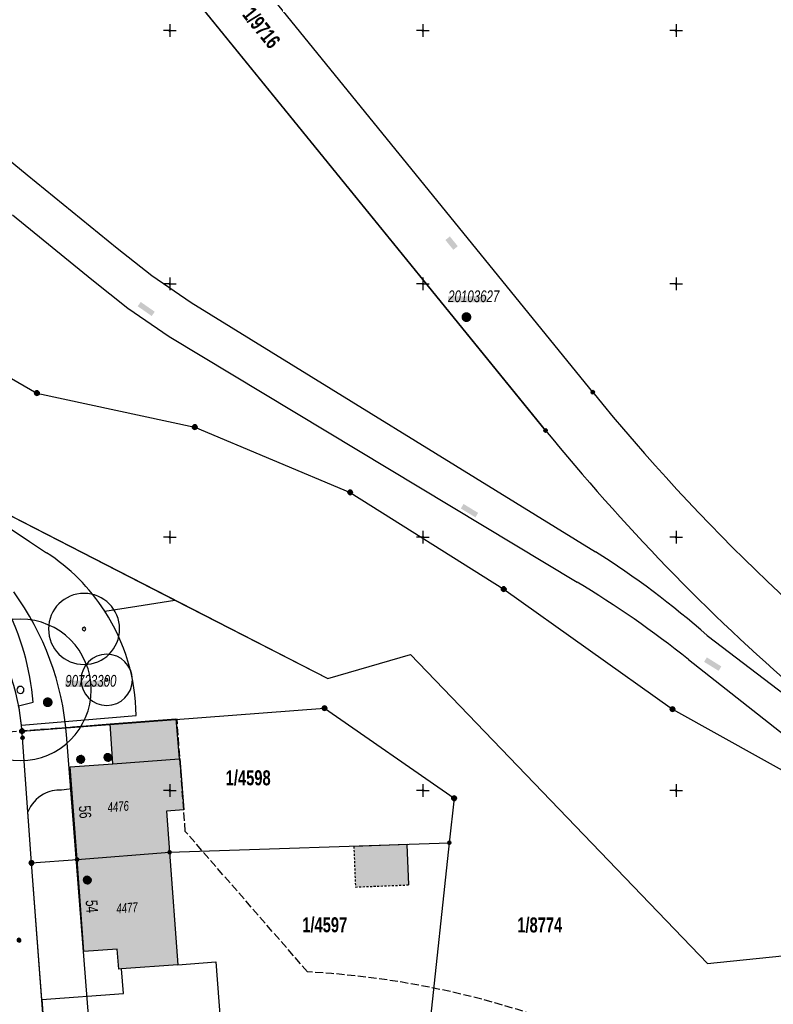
# Model space of a CAD drawing. Header units: metres. Extents: x 2695560 to 2696939, y 1260491 to 1262050.
# Tile 849 of 1005: x 2696061 to 2696136, y 1261704 to 1261801. Entities that reach past the tile are written whole.
import ezdxf

# ---------------------------------------------------------------- set-up
doc = ezdxf.new("R2010")
doc.units = ezdxf.units.M
for name, pattern in [('ALL_S25', [1.06, 0.8, -0.26]), ('AUSGEZOGEN', [0]), ('VERDECKT2_S2', [0.36, 0.2, -0.16])]:
    doc.linetypes.add(name, pattern=pattern)
for name, color, linetype in [('XR$1$AV_Flächen (EO)', 7, 'AUSGEZOGEN'), ('XR$1$AV_Gebäudeflächen (BB)', 7, 'AUSGEZOGEN'), ('XR$1$AV_Gebäudeflächen (EO)', 7, 'AUSGEZOGEN'), ('XR$1$AV_Grenzpunkte', 7, 'AUSGEZOGEN'), ('XR$1$AV_Grundstück-Nr.', 7, 'AUSGEZOGEN'), ('XR$1$AV_Haus-Nr.', 7, 'AUSGEZOGEN'), ('XR$1$AV_Koordinatennetzpunkte', 7, 'AUSGEZOGEN'), ('XR$1$AV_Lagefixpunkt-Nr.', 7, 'AUSGEZOGEN'), ('XR$1$AV_Lagefixpunkte', 7, 'AUSGEZOGEN'), ('XR$1$AV_Linien (BB)', 7, 'AUSGEZOGEN'), ('XR$1$AV_Linien (EO)', 7, 'AUSGEZOGEN'), ('XR$1$AV_Versicherung-Nr.', 7, 'AUSGEZOGEN'), ('XR$1$AV_Waldflächen', 7, 'AUSGEZOGEN'), ('XR$1$AW_LK_Schachtdeckel', 24, 'AUSGEZOGEN'), ('XR$1$GR_Baum', 94, 'AUSGEZOGEN'), ('XR$1$Liegenschaftsgrenzen', 7, 'AUSGEZOGEN'), ('XR$1$PFAV', 255, 'AUSGEZOGEN'), ('XR$1$PFAW', 255, 'AUSGEZOGEN'), ('XR$1$PFWA', 255, 'AUSGEZOGEN'), ('XR$1$RP_Abstandslinie', 7, 'AUSGEZOGEN'), ('XR$1$WA_LK_Absperrarmatur', 171, 'AUSGEZOGEN')]:
    doc.layers.add(name, color=color, linetype=linetype)
doc.styles.add('ARIAL', font='arial.ttf')
pattern_1 = [(0, (2725855, 1291000), (15000, 15000), [15000, -15000]), (90, (2725855, 1291000), (-15000, 15000), [15000, -15000])]

# ---------------------------------------------------------------- blocks, each defined once
blk = doc.blocks.new('COMPLEXOBJECT_48')
at = {"layer": 'XR$1$AV_Linien (BB)', "color": 7, "linetype": 'AUSGEZOGEN', "transparency": 33554687}
blk.add_line((6060.074, 11733.355), (6061.505, 11733.696), dxfattribs=at)
blk.add_lwpolyline([(6051.289, 11752.082), (6053.287, 11754.843), (6061.16, 11749.578), (6062.822, 11748.466)], dxfattribs=at)
for centre, radius, start, end in [((6036.135, 11731.63), 25.454, 27.2645, 53.46192), ((6052.296, 11732.184), 19.388, 32.82195, 57.11847), ((6036.138, 11731.631), 25.45, 4.65289, 27.2663)]:
    blk.add_arc(centre, radius, start, end, dxfattribs=at)
blk = doc.blocks.new('COMPLEXOBJECT_49')
at = {"layer": 'XR$1$AV_Linien (BB)', "color": 7, "linetype": 'AUSGEZOGEN', "transparency": 33554687}
blk.add_line((6060.357, 11731.436), (6071.683, 11732.393), dxfattribs=at)
blk.add_arc((6052.286, 11732.181), 19.398, 0.62579, 32.81352, dxfattribs=at)
blk = doc.blocks.new('COMPLEXOBJECT_405')
at = {"layer": 'XR$1$AV_Linien (BB)', "color": 7, "linetype": 'AUSGEZOGEN', "transparency": 33554687}
blk.add_lwpolyline([(6065.328, 11725.163), (6065.074, 11725.129), (6064.318, 11725.027)], dxfattribs=at)
for centre, radius, start, end in [((6064.15, 11721.627), 3.404, 87.17857, 118.48803), ((6064.256, 11721.541), 3.53, 119.32347, 157.81834)]:
    blk.add_arc(centre, radius, start, end, dxfattribs=at)
blk = doc.blocks.new('COMPLEXOBJECT_408')
at = {"layer": 'XR$1$AV_Linien (BB)', "color": 7, "linetype": 'AUSGEZOGEN', "transparency": 33554687}
blk.add_line((6060.987, 11722.874), (6060.46, 11730.2), dxfattribs=at)
blk.add_arc((6033.055, 11728.456), 27.461, 3.64179, 5.02284, dxfattribs=at)
blk = doc.blocks.new('COMPLEXOBJECT_451')
at = {"layer": 'XR$1$AV_Linien (BB)', "color": 7, "linetype": 'AUSGEZOGEN', "transparency": 33554687}
blk.add_line((6128.083, 11740.276), (6136.501, 11733.863), dxfattribs=at)
blk.add_lwpolyline([(6055.077, 11790.535), (6060.933, 11785.767), (6069.81, 11778.538), (6073.227, 11775.821), (6077.101, 11773.161), (6117.057, 11748.556)], dxfattribs=at)
blk.add_arc((6070.87, 11675.57), 86.373, 48.51689, 57.6735, dxfattribs=at)
blk = doc.blocks.new('COMPLEXOBJECT_452')
at = {"layer": 'XR$1$AV_Linien (BB)', "color": 7, "linetype": 'AUSGEZOGEN', "transparency": 33554687}
for points in [[(6059.465, 11781.803), (6067.303, 11775.421), (6070.847, 11772.603), (6074.93, 11769.8), (6115.238, 11745.566)], [(6126.229, 11737.917), (6146.38, 11722.08), (6155.316, 11717.501)]]:
    blk.add_lwpolyline(points, dxfattribs=at)
blk.add_arc((6063.499, 11659.5), 100.42, 51.34176, 58.98758, dxfattribs=at)
blk = doc.blocks.new('COMPLEXOBJECT_554')
at = {"layer": 'XR$1$AV_Linien (BB)', "color": 7, "linetype": 'AUSGEZOGEN', "transparency": 33554687}
blk.add_lwpolyline([(6116.77, 11764.31), (6039.81, 11858.98), (6034.464, 11865.555)], dxfattribs=at)
blk.add_arc((6272.016, 11890.462), 200.04, 219.09718, 233.64484, dxfattribs=at)
blk = doc.blocks.new('COMPLEXOBJECT_587')
at = {"layer": 'XR$1$AV_Linien (BB)', "color": 7, "linetype": 'AUSGEZOGEN', "transparency": 33554687}
blk.add_line((6052.443, 11833.9), (6112.12, 11760.53), dxfattribs=at)
blk.add_arc((6272.009, 11890.445), 206.015, 219.09485, 229.12851, dxfattribs=at)
blk = doc.blocks.new('COMPLEXOBJECT_1271')
at = {"layer": 'XR$1$Liegenschaftsgrenzen', "color": 7, "linetype": 'AUSGEZOGEN', "transparency": 33554687}
for centre, radius, start, end in [((6036.96, 11729.348), 23.248, 99.30697, 120.30097), ((6037.024, 11729.373), 23.234, 66.25458, 99.47398), ((6036.992, 11729.373), 23.246, 33.57699, 66.18231), ((6037.238, 11729.013), 23.245, 4.55847, 34.65338)]:
    blk.add_arc(centre, radius, start, end, dxfattribs=at)
blk = doc.blocks.new('COMPLEXOBJECT_1310')
at = {"layer": 'XR$1$Liegenschaftsgrenzen', "color": 7, "linetype": 'AUSGEZOGEN', "transparency": 33554687}
blk.add_line((6061.35, 11717.84), (6060.46, 11730.2), dxfattribs=at)
blk.add_arc((6033.055, 11728.456), 27.461, 3.64179, 5.02284, dxfattribs=at)
blk = doc.blocks.new('COMPLEXOBJECT_1383')
at = {"layer": 'XR$1$Liegenschaftsgrenzen', "color": 7, "linetype": 'AUSGEZOGEN', "transparency": 33554687}
blk.add_line((6035.16, 11855.19), (6112.12, 11760.53), dxfattribs=at)
blk.add_arc((6272.009, 11890.445), 206.015, 219.09485, 229.12851, dxfattribs=at)
blk = doc.blocks.new('COMPLEXOBJECT_1401')
at = {"layer": 'XR$1$Liegenschaftsgrenzen', "color": 7, "linetype": 'AUSGEZOGEN', "transparency": 33554687}
blk.add_lwpolyline([(6116.77, 11764.31), (6039.81, 11858.98), (6034.464, 11865.555)], dxfattribs=at)
blk.add_arc((6272.016, 11890.462), 200.04, 219.09718, 233.64484, dxfattribs=at)
blk = doc.blocks.new('BWAV1')
at = {"layer": 'XR$1$PFAV', "transparency": 33554687}
blk.add_hatch(color=7, dxfattribs=at).paths.add_polyline_path([(0.67, 0), (0.66, 0.13), (0.62, 0.26), (0.55, 0.38), (0.46, 0.49), (0.35, 0.57), (0.23, 0.63), (0.1, 0.66), (-0.03, 0.67), (-0.17, 0.65), (-0.3, 0.6), (-0.41, 0.53), (-0.51, 0.44), (-0.59, 0.33), (-0.64, 0.2), (-0.67, 0.07), (-0.67, -0.07), (-0.64, -0.2), (-0.59, -0.33), (-0.51, -0.44), (-0.41, -0.53), (-0.3, -0.6), (-0.17, -0.65), (-0.03, -0.67), (0.1, -0.66), (0.23, -0.63), (0.35, -0.57), (0.46, -0.49), (0.55, -0.38), (0.62, -0.26), (0.66, -0.13)])
at = {"color": 7, "transparency": 33554687}
for radius, start, end in [(0.5, 91.1948, 268.8052), (0.326, 91.1948, 268.8052), (0.5, 268.8052, 91.1948), (0.326, 268.8052, 91.1948)]:
    blk.add_arc((0, 0), radius, start, end, dxfattribs=at)
at = {"layer": 'XR$1$PFAV', "transparency": 33554687}
blk.add_circle((0, 0), 0.5, dxfattribs=at)
blk = doc.blocks.new('BAV15')
at = {"layer": 'XR$1$PFAV', "transparency": 33554687}
blk.add_hatch(color=7, dxfattribs=at).paths.add_polyline_path([(0.5, 0), (0.49, 0.1), (0.46, 0.2), (0.41, 0.29), (0.34, 0.36), (0.26, 0.42), (0.17, 0.47), (0.08, 0.49), (-0.03, 0.5), (-0.13, 0.48), (-0.22, 0.45), (-0.31, 0.4), (-0.38, 0.33), (-0.44, 0.24), (-0.48, 0.15), (-0.5, 0.05), (-0.5, -0.05), (-0.48, -0.15), (-0.44, -0.24), (-0.38, -0.33), (-0.31, -0.4), (-0.22, -0.45), (-0.13, -0.48), (-0.03, -0.5), (0.08, -0.49), (0.17, -0.47), (0.26, -0.42), (0.34, -0.36), (0.41, -0.29), (0.46, -0.2), (0.49, -0.1)])
at = {"color": 7, "transparency": 33554687}
for start, end in [(90, 270), (270, 90)]:
    blk.add_arc((0, 0), 0.5, start, end, dxfattribs=at)
at = {"layer": 'XR$1$PFAV', "transparency": 33554687}
blk.add_circle((0, 0), 0.5, dxfattribs=at)
blk = doc.blocks.new('BAV2041')
at = {"color": 7, "transparency": 33554687}
for p, q in [((-0.05, 0), (-0.5, 0)), ((0, 0.5), (0, 0.05)), ((0.05, 0), (0.5, 0)), ((0, -0.05), (0, -0.5))]:
    blk.add_line(p, q, dxfattribs=at)
blk.add_circle((0, 0), 0.05, dxfattribs=at)
for start, end in [(90, 270), (270, 90)]:
    blk.add_arc((0, 0), 0.05, start, end, dxfattribs=at)
blk = doc.blocks.new('COMPLEXOBJECT_1447')
at = {"layer": 'XR$1$RP_Abstandslinie', "color": 7, "linetype": 'AUSGEZOGEN', "transparency": 33554687}
blk.add_lwpolyline([(6071.54, 11644.3), (6068.15, 11687.65), (6064.8, 11730.52)], dxfattribs=at)
blk.add_arc((6037.38, 11728.366), 27.504, 4.49094, 36.14738, dxfattribs=at)
blk = doc.blocks.new('COMPLEXOBJECT_1450')
at = {"layer": 'XR$1$RP_Abstandslinie', "color": 7, "linetype": 'AUSGEZOGEN', "transparency": 33554687}
for points in [[(6112.12, 11760.53), (6052.443, 11833.9), (6048.15, 11830.458), (6028.619, 11854.517)], [(5995.938, 11792.804), (6013.22, 11788.67), (6037.82, 11777.43), (6039.73, 11776.64), (6034.33, 11768.9), (6046.861, 11758.482), (6090.604, 11736.041), (6098.77, 11738.416), (6128.106, 11707.902), (6144.459, 11709.604), (6155.43, 11717.584)]]:
    blk.add_lwpolyline(points, dxfattribs=at)
blk.add_arc((6272.009, 11890.445), 206.015, 219.09485, 229.12851, dxfattribs=at)
blk = doc.blocks.new('COMPLEXOBJECT_1454')
at = {"layer": 'XR$1$RP_Abstandslinie', "color": 7, "linetype": 'ALL_S25', "transparency": 33554687}
blk.add_lwpolyline([(6088.61, 11707.09), (6076.532, 11720.955), (6075.719, 11732.018)], dxfattribs=at)
blk.add_arc((6083.93, 11621.228), 85.989, 61.84115, 86.88027, dxfattribs=at)
blk = doc.blocks.new('COMPLEXOBJECT_1460')
at = {"layer": 'XR$1$RP_Abstandslinie', "color": 7, "linetype": 'ALL_S25', "transparency": 33554687}
for p, q in [((6032.621, 11737.74), (6021.85, 11758.84)), ((6075.719, 11732.018), (6047.771, 11729.904))]:
    blk.add_line(p, q, dxfattribs=at)
for centre, radius, start, end in [((6037.387, 11728.413), 10.474, 99.9324, 117.06524), ((6037.382, 11728.387), 10.499, 8.30986, 99.88281)]:
    blk.add_arc(centre, radius, start, end, dxfattribs=at)
blk = doc.blocks.new('WBGR1')
at = {"color": 94, "transparency": 33554687}
for radius, start, end in [(1, 90, 270), (1, 270, 90), (0.05, 90, 270), (0.05, 270, 90)]:
    blk.add_arc((0, 0), radius, start, end, dxfattribs=at)
blk = doc.blocks.new('BAW2082')
at = {"layer": 'XR$1$PFAW', "transparency": 33554687}
blk.add_hatch(color=7, dxfattribs=at).paths.add_polyline_path([(0.51, 0), (0.5, 0.1), (0.47, 0.19), (0.42, 0.28), (0.35, 0.36), (0.27, 0.42), (0.18, 0.47), (0.08, 0.49), (-0.02, 0.5), (-0.12, 0.48), (-0.21, 0.45), (-0.3, 0.39), (-0.37, 0.32), (-0.43, 0.24), (-0.47, 0.15), (-0.49, 0.05), (-0.49, -0.05), (-0.47, -0.15), (-0.43, -0.25), (-0.37, -0.33), (-0.3, -0.4), (-0.21, -0.45), (-0.12, -0.49), (-0.02, -0.5), (0.08, -0.5), (0.18, -0.47), (0.27, -0.43), (0.35, -0.37), (0.42, -0.29), (0.47, -0.2), (0.5, -0.1)])
at = {"transparency": 33554687}
for start, end in [(91.1948, 268.8052), (268.8052, 91.1948)]:
    blk.add_arc((0.01, 0), 0.5, start, end, dxfattribs=at)
at = {"layer": 'XR$1$PFAW', "transparency": 33554687}
blk.add_circle((0.01, 0), 0.5, dxfattribs=at)
blk = doc.blocks.new('BWA965')
at = {"layer": 'XR$1$PFWA', "transparency": 33554687}
blk.add_hatch(color=7, dxfattribs=at).paths.add_polyline_path([(0, 0.5), (-0.05, 0.5), (-0.1, 0.49), (-0.15, 0.48), (-0.2, 0.46), (-0.24, 0.44), (-0.29, 0.41), (-0.33, 0.38), (-0.36, 0.34), (-0.4, 0.31), (-0.42, 0.26), (-0.45, 0.22), (-0.47, 0.17), (-0.48, 0.13), (-0.49, 0.08), (-0.5, 0.03), (-0.5, -0.03), (-0.49, -0.08), (-0.48, -0.13), (-0.47, -0.17), (-0.45, -0.22), (-0.42, -0.26), (-0.4, -0.31), (-0.36, -0.34), (-0.33, -0.38), (-0.29, -0.41), (-0.24, -0.44), (-0.2, -0.46), (-0.15, -0.48), (-0.1, -0.49), (-0.05, -0.5), (0, -0.5), (0.05, -0.5), (0.1, -0.49), (0.15, -0.48), (0.2, -0.46), (0.24, -0.44), (0.29, -0.41), (0.33, -0.38), (0.36, -0.34), (0.4, -0.31), (0.42, -0.26), (0.45, -0.22), (0.47, -0.17), (0.48, -0.13), (0.49, -0.08), (0.5, -0.03), (0.5, 0.03), (0.49, 0.08), (0.48, 0.13), (0.47, 0.17), (0.45, 0.22), (0.42, 0.26), (0.4, 0.31), (0.36, 0.34), (0.33, 0.38), (0.29, 0.41), (0.24, 0.44), (0.2, 0.46), (0.15, 0.48), (0.1, 0.49), (0.05, 0.5)])
at = {"transparency": 33554687}
blk.add_line((0, 0.5), (0, -0.5), dxfattribs=at)
for start, end in [(90, 270), (270, 90)]:
    blk.add_arc((0, 0), 0.5, start, end, dxfattribs=at)

msp = doc.modelspace()

# ---------------------------------------------------------------- hatches: boundary and pattern name
at = {"transparency": 33554687}
for points in [[(2696103.632, 1261779.494), (2696103.192, 1261779.138), (2696103.976, 1261778.17), (2696104.416, 1261778.526)], [(2696103.464, 1261773.592), (2696103.464, 1261772.989), (2696107.341, 1261772.989), (2696107.341, 1261773.592)], [(2696073.104, 1261773.025), (2696072.808, 1261772.599), (2696074.192, 1261771.635), (2696074.488, 1261772.061)], [(2696104.986, 1261753.083), (2696104.716, 1261752.64), (2696106.156, 1261751.763), (2696106.426, 1261752.206)], [(2696129.015, 1261737.942), (2696128.74, 1261737.502), (2696130.171, 1261736.61), (2696130.446, 1261737.05)], [(2696065.651, 1261735.634), (2696065.651, 1261735.031), (2696069.535, 1261735.031), (2696069.535, 1261735.634)]]:
    msp.add_hatch(color=7, dxfattribs=at).paths.add_polyline_path(points)
at = {"layer": 'XR$1$AV_Gebäudeflächen (BB)', "true_color": 0xd2d2d2, "transparency": 33554687}
for points in [[(2696066.298, 1261724.973), (2696066.82, 1261717.99), (2696075.96, 1261718.71), (2696075.645, 1261722.755), (2696077.346, 1261722.889), (2696076.974, 1261727.951), (2696076.886, 1261727.944), (2696076.585, 1261731.881), (2696070.09, 1261731.379), (2696070.354, 1261727.444), (2696066.137, 1261727.136)], [(2696075.96, 1261718.71), (2696066.82, 1261717.99), (2696067.483, 1261708.899), (2696070.783, 1261709.143), (2696070.929, 1261707.169), (2696071.218, 1261707.19), (2696076.754, 1261707.601)]]:
    msp.add_hatch(color=254, dxfattribs=at).paths.add_polyline_path(points)
at = {"layer": 'XR$1$AV_Gebäudeflächen (EO)', "true_color": 0xebebeb, "transparency": 33554687}
msp.add_hatch(color=7, dxfattribs=at).paths.add_polyline_path([(2696094.308, 1261715.274), (2696099.582, 1261715.485), (2696099.414, 1261719.475), (2696094.148, 1261719.264)])
at = {"layer": 'XR$1$AV_Waldflächen', "transparency": 33554687}
h = msp.add_hatch(dxfattribs=at)
h.set_pattern_fill('MUSTER', scale=15000, style=0, pattern_type=2)
h.set_pattern_definition(pattern_1)
h.paths.add_polyline_path([(2696029.596, 1261854.34), (2696012.028, 1261821.164), (2696012.853, 1261820.724), (2696013.345, 1261820.446), (2696013.837, 1261820.168), (2696014.329, 1261819.888), (2696014.819, 1261819.607), (2696015.309, 1261819.325), (2696015.798, 1261819.042), (2696016.287, 1261818.757), (2696016.775, 1261818.472), (2696017.263, 1261818.186), (2696017.749, 1261817.898), (2696018.235, 1261817.609), (2696018.721, 1261817.319), (2696019.205, 1261817.028), (2696019.69, 1261816.736), (2696020.173, 1261816.443), (2696020.656, 1261816.149), (2696021.138, 1261815.854), (2696021.619, 1261815.557), (2696022.1, 1261815.26), (2696022.58, 1261814.961), (2696023.059, 1261814.662), (2696023.538, 1261814.361), (2696024.016, 1261814.059), (2696024.493, 1261813.756), (2696024.97, 1261813.452), (2696025.446, 1261813.147), (2696025.921, 1261812.841), (2696026.396, 1261812.533), (2696026.869, 1261812.225), (2696027.343, 1261811.916), (2696027.815, 1261811.605), (2696046.512, 1261797.933), (2696046.829, 1261797.7), (2696047.145, 1261797.466), (2696047.461, 1261797.232), (2696047.776, 1261796.997), (2696048.09, 1261796.761), (2696048.404, 1261796.524), (2696048.717, 1261796.286), (2696049.03, 1261796.048), (2696049.342, 1261795.808), (2696049.653, 1261795.568), (2696049.964, 1261795.327), (2696050.274, 1261795.086), (2696050.584, 1261794.843), (2696050.892, 1261794.6), (2696051.201, 1261794.356), (2696051.508, 1261794.111), (2696051.815, 1261793.865), (2696052.122, 1261793.619), (2696052.428, 1261793.372), (2696052.733, 1261793.124), (2696053.037, 1261792.875), (2696053.341, 1261792.625), (2696053.644, 1261792.375), (2696053.947, 1261792.124), (2696054.249, 1261791.872), (2696054.55, 1261791.62), (2696054.851, 1261791.366), (2696055.151, 1261791.112), (2696055.45, 1261790.857), (2696055.749, 1261790.601), (2696056.047, 1261790.345), (2696061.903, 1261785.577), (2696070.78, 1261778.348), (2696074.197, 1261775.631), (2696078.071, 1261772.971), (2696118.027, 1261748.366), (2696118.403, 1261748.127), (2696118.777, 1261747.886), (2696119.15, 1261747.643), (2696119.522, 1261747.398), (2696119.893, 1261747.151), (2696120.262, 1261746.903), (2696120.63, 1261746.652), (2696120.997, 1261746.4), (2696121.362, 1261746.145), (2696121.727, 1261745.889), (2696122.089, 1261745.631), (2696122.451, 1261745.371), (2696122.811, 1261745.109), (2696123.17, 1261744.845), (2696123.527, 1261744.58), (2696123.883, 1261744.312), (2696124.238, 1261744.043), (2696124.591, 1261743.772), (2696124.943, 1261743.499), (2696125.294, 1261743.225), (2696125.643, 1261742.948), (2696125.99, 1261742.67), (2696126.336, 1261742.39), (2696126.681, 1261742.108), (2696127.024, 1261741.824), (2696127.366, 1261741.539), (2696127.707, 1261741.252), (2696128.045, 1261740.963), (2696128.383, 1261740.672), (2696128.719, 1261740.38), (2696129.053, 1261740.086), (2696137.471, 1261733.673), (2696138.17, 1261734.47), (2696137.292, 1261735.234), (2696136.419, 1261736.003), (2696135.549, 1261736.777), (2696134.685, 1261737.556), (2696133.824, 1261738.339), (2696132.968, 1261739.128), (2696132.117, 1261739.921), (2696131.27, 1261740.719), (2696130.427, 1261741.522), (2696129.589, 1261742.33), (2696128.756, 1261743.142), (2696127.927, 1261743.959), (2696127.103, 1261744.781), (2696126.284, 1261745.607), (2696125.469, 1261746.438), (2696124.659, 1261747.274), (2696123.854, 1261748.114), (2696123.053, 1261748.959), (2696122.257, 1261749.808), (2696121.466, 1261750.662), (2696120.68, 1261751.52), (2696119.899, 1261752.382), (2696119.122, 1261753.249), (2696118.351, 1261754.121), (2696117.584, 1261754.996), (2696116.823, 1261755.876), (2696116.066, 1261756.761), (2696115.315, 1261757.649), (2696114.568, 1261758.542), (2696113.826, 1261759.439), (2696113.09, 1261760.34), (2696053.413, 1261833.71), (2696049.12, 1261830.268), (2696031.771, 1261851.666)], flags=0)
h = msp.add_hatch(dxfattribs=at)
h.set_pattern_fill('MUSTER', scale=15000, style=0, pattern_type=2)
h.set_pattern_definition(pattern_1)
h.paths.add_polyline_path([(2696040.7, 1261776.45), (2696035.3, 1261768.71), (2696047.831, 1261758.292), (2696076.473, 1261743.598), (2696091.574, 1261735.851), (2696099.74, 1261738.226), (2696129.076, 1261707.712), (2696145.429, 1261709.414), (2696156.286, 1261717.311), (2696147.35, 1261721.89), (2696127.199, 1261737.727), (2696126.861, 1261737.996), (2696126.522, 1261738.264), (2696126.181, 1261738.531), (2696125.84, 1261738.795), (2696125.497, 1261739.059), (2696125.153, 1261739.321), (2696124.808, 1261739.581), (2696124.462, 1261739.84), (2696124.115, 1261740.098), (2696123.766, 1261740.354), (2696123.417, 1261740.608), (2696123.066, 1261740.861), (2696122.715, 1261741.113), (2696122.362, 1261741.363), (2696122.008, 1261741.611), (2696121.654, 1261741.858), (2696121.298, 1261742.104), (2696120.941, 1261742.347), (2696120.583, 1261742.59), (2696120.224, 1261742.831), (2696119.864, 1261743.07), (2696119.503, 1261743.307), (2696119.141, 1261743.544), (2696118.778, 1261743.778), (2696118.413, 1261744.011), (2696118.048, 1261744.243), (2696117.682, 1261744.472), (2696117.315, 1261744.701), (2696116.947, 1261744.927), (2696116.578, 1261745.152), (2696116.208, 1261745.376), (2696075.9, 1261769.61), (2696071.817, 1261772.413), (2696068.273, 1261775.231), (2696060.435, 1261781.613), (2696044.665, 1261782.133)], flags=0)

# ---------------------------------------------------------------- linework, layer by layer
at = {"layer": 'XR$1$AV_Flächen (EO)', "color": 7, "linetype": 'VERDECKT2_S2', "transparency": 33554687}
for p, q in [((2696094.148, 1261719.264), (2696094.308, 1261715.274)), ((2696094.308, 1261715.274), (2696099.582, 1261715.485))]:
    msp.add_line(p, q, dxfattribs=at)
at = {"layer": 'XR$1$AV_Flächen (EO)', "color": 7, "linetype": 'AUSGEZOGEN', "transparency": 33554687}
msp.add_lwpolyline([(2696099.582, 1261715.485), (2696099.414, 1261719.475), (2696094.148, 1261719.264)], dxfattribs=at)
at = {"layer": 'XR$1$AV_Linien (BB)', "color": 7, "linetype": 'AUSGEZOGEN', "transparency": 33554687}
for p, q in [((2696061.38, 1261730.67), (2696070.09, 1261731.379)), ((2696066.82, 1261717.99), (2696066.298, 1261724.973)), ((2696066.82, 1261717.99), (2696075.96, 1261718.71)), ((2696075.96, 1261718.71), (2696076.754, 1261707.601)), ((2696076.754, 1261707.601), (2696071.218, 1261707.19)), ((2696063.326, 1261704.16), (2696063.59, 1261700.62))]:
    msp.add_line(p, q, dxfattribs=at)
for points in [[(2696035.3, 1261768.71), (2696047.831, 1261758.292), (2696076.473, 1261743.598)], [(2696069.559, 1261742.503), (2696072.728, 1261743.005), (2696076.473, 1261743.598)], [(2696076.473, 1261743.598), (2696091.574, 1261735.851), (2696099.74, 1261738.226), (2696129.076, 1261707.712), (2696145.429, 1261709.414), (2696156.286, 1261717.311)], [(2696066.298, 1261724.973), (2696066.137, 1261727.136), (2696070.354, 1261727.444), (2696070.09, 1261731.379)], [(2696070.09, 1261731.379), (2696076.585, 1261731.881), (2696076.886, 1261727.944), (2696076.974, 1261727.951), (2696077.346, 1261722.889), (2696075.645, 1261722.755), (2696075.96, 1261718.71)], [(2696063.326, 1261704.16), (2696062.32, 1261717.65), (2696061.957, 1261722.684)], [(2696071.218, 1261707.19), (2696070.929, 1261707.169), (2696070.783, 1261709.143), (2696067.483, 1261708.899), (2696066.82, 1261717.99)], [(2696063.326, 1261704.16), (2696071.397, 1261704.777), (2696071.218, 1261707.19)], [(2696076.754, 1261707.601), (2696080.533, 1261707.881), (2696080.983, 1261701.797)]]:
    msp.add_lwpolyline(points, dxfattribs=at)
for centre, radius, start, end in [((2696037.523, 1261728.716), 23.938, 6.06703, 10.71115), ((2696033.472, 1261728.393), 28.001, 4.66539, 5.84902)]:
    msp.add_arc(centre, radius, start, end, dxfattribs=at)
at = {"layer": 'XR$1$AV_Linien (EO)', "color": 7, "linetype": 'AUSGEZOGEN', "transparency": 33554687}
msp.add_line((2696070.354, 1261727.444), (2696076.886, 1261727.944), dxfattribs=at)
at = {"layer": 'XR$1$Liegenschaftsgrenzen', "color": 7, "linetype": 'AUSGEZOGEN', "transparency": 33554687}
for p, q in [((2696103.58, 1261719.65), (2696101.49, 1261700.27)), ((2696063.59, 1261700.62), (2696062.32, 1261717.65))]:
    msp.add_line(p, q, dxfattribs=at)
for points in [[(2696040.7, 1261776.45), (2696042.96, 1261775.5), (2696062.85, 1261764.03), (2696078.44, 1261760.67), (2696093.79, 1261754.23), (2696108.95, 1261744.68), (2696125.62, 1261732.83), (2696139.06, 1261725.35), (2696147.35, 1261721.89), (2696157.262, 1261716.811)], [(2696061.38, 1261730.67), (2696091.25, 1261732.93), (2696104.05, 1261724.04), (2696103.58, 1261719.65)], [(2696062.32, 1261717.65), (2696066.82, 1261717.99), (2696075.96, 1261718.71), (2696103.58, 1261719.65)]]:
    msp.add_lwpolyline(points, dxfattribs=at)

# ---------------------------------------------------------------- block references
at = {"layer": 'XR$1$AV_Grenzpunkte', "color": 7, "linetype": 'AUSGEZOGEN', "lineweight": -3, "transparency": 33554687}
for p, xscale, yscale in [((2696062.85, 1261764.03), 0.4549999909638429, 0.4549999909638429), ((2696117.74, 1261764.12), 0.3249999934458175, 0.3249999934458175), ((2696078.44, 1261760.67), 0.4549999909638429, 0.4549999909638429), ((2696113.09, 1261760.34), 0.3249999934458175, 0.3249999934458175), ((2696093.79, 1261754.23), 0.4549999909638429, 0.4549999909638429), ((2696108.95, 1261744.68), 0.4549999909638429, 0.4549999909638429), ((2696091.25, 1261732.93), 0.4549999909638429, 0.4549999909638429), ((2696125.62, 1261732.83), 0.4549999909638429, 0.4549999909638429), ((2696061.38, 1261730.67), 0.4549999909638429, 0.4549999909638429), ((2696061.43, 1261730.01), 0.3249999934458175, 0.3249999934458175), ((2696104.05, 1261724.04), 0.4549999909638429, 0.4549999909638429), ((2696103.58, 1261719.65), 0.3249999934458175, 0.3249999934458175), ((2696075.96, 1261718.71), 0.3249999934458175, 0.3249999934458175), ((2696062.32, 1261717.65), 0.4549999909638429, 0.4549999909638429), ((2696066.82, 1261717.99), 0.3249999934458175, 0.3249999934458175)]:
    msp.add_blockref('BAV15', p, dxfattribs=dict(at, xscale=xscale, yscale=yscale))
at = {"layer": 'XR$1$AV_Koordinatennetzpunkte', "color": 7, "linetype": 'AUSGEZOGEN', "lineweight": -3, "transparency": 33554687, "xscale": 1.25, "yscale": 1.25}
for p in [(2696075.97, 1261799.81), (2696100.97, 1261799.81), (2696125.97, 1261799.81), (2696075.97, 1261774.81), (2696100.97, 1261774.81), (2696125.97, 1261774.81), (2696075.97, 1261749.81), (2696100.97, 1261749.81), (2696125.97, 1261749.81), (2696075.97, 1261724.81), (2696100.97, 1261724.81), (2696125.97, 1261724.81)]:
    msp.add_blockref('BAV2041', p, dxfattribs=at)
at = {"layer": 'XR$1$AV_Lagefixpunkte', "color": 7, "linetype": 'AUSGEZOGEN', "lineweight": -3, "transparency": 33554687, "xscale": 0.7199999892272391, "yscale": 0.7199999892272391}
for p in [(2696105.269, 1261771.529, 440.973), (2696063.92, 1261733.51, 463.46)]:
    msp.add_blockref('BWAV1', p, dxfattribs=at)
at = {"layer": 'XR$1$AV_Linien (BB)', "color": 7, "linetype": 'AUSGEZOGEN', "lineweight": -3, "transparency": 33554687}
for name in ['COMPLEXOBJECT_554', 'COMPLEXOBJECT_587', 'COMPLEXOBJECT_451', 'COMPLEXOBJECT_452', 'COMPLEXOBJECT_48', 'COMPLEXOBJECT_49', 'COMPLEXOBJECT_408', 'COMPLEXOBJECT_405']:
    msp.add_blockref(name, (2690000.97, 1249999.81), dxfattribs=at)
at = {"layer": 'XR$1$AW_LK_Schachtdeckel', "color": 24, "linetype": 'AUSGEZOGEN', "lineweight": -3, "transparency": 33554687, "xscale": 0.7499999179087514, "yscale": 0.7499999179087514}
for p in [(2696069.861, 1261728.062), (2696067.176, 1261727.878), (2696067.82, 1261715.957)]:
    msp.add_blockref('BAW2082', p, dxfattribs=at)
at = {"layer": 'XR$1$GR_Baum', "color": 94, "linetype": 'AUSGEZOGEN', "lineweight": -3, "transparency": 33554687}
for p, xscale, yscale in [((2696067.509, 1261740.749), 3.509939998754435, 3.509939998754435), ((2696061.227, 1261734.734), 6.983681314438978, 6.983681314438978), ((2696069.746, 1261735.726), 2.531872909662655, 2.531872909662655)]:
    msp.add_blockref('WBGR1', p, dxfattribs=dict(at, xscale=xscale, yscale=yscale))
at = {"layer": 'XR$1$Liegenschaftsgrenzen', "color": 7, "linetype": 'AUSGEZOGEN', "lineweight": -3, "transparency": 33554687}
for name in ['COMPLEXOBJECT_1401', 'COMPLEXOBJECT_1383', 'COMPLEXOBJECT_1271', 'COMPLEXOBJECT_1310']:
    msp.add_blockref(name, (2690000.97, 1249999.81), dxfattribs=at)
at = {"layer": 'XR$1$RP_Abstandslinie', "color": 7, "linetype": 'AUSGEZOGEN', "lineweight": -3, "transparency": 33554687}
for name in ['COMPLEXOBJECT_1450', 'COMPLEXOBJECT_1447']:
    msp.add_blockref(name, (2690000.97, 1249999.81), dxfattribs=at)
at = {"layer": 'XR$1$RP_Abstandslinie', "color": 7, "linetype": 'ALL_S25', "lineweight": -3, "transparency": 33554687}
for name in ['COMPLEXOBJECT_1460', 'COMPLEXOBJECT_1454']:
    msp.add_blockref(name, (2690000.97, 1249999.81), dxfattribs=at)
at = {"layer": 'XR$1$WA_LK_Absperrarmatur', "color": 171, "linetype": 'AUSGEZOGEN', "lineweight": -3, "transparency": 33554687, "xscale": 0.3749999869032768, "yscale": 0.3749999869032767, "rotation": 3.333007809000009}
msp.add_blockref('BWA965', (2696061.081, 1261710.028), dxfattribs=at)

# ---------------------------------------------------------------- texts
at = {"layer": 'XR$1$AV_Grundstück-Nr.', "color": 7, "transparency": 33554687, "insert": (2696085.017, 1261800.08), "char_height": 1.48491, "width": 4.97324, "attachment_point": 5, "rotation": 308.916, "style": 'ARIAL'}
msp.add_mtext('\\A1;{\\fArial|i0|b1;\\H1.484908;\\W0.700000;\\C7;1/9716}\\P', dxfattribs=at)
at = {"layer": 'XR$1$AV_Grundstück-Nr.', "color": 7, "transparency": 33554687, "char_height": 1.48491, "width": 4.98214, "attachment_point": 5, "style": 'ARIAL'}
for s, insert in [('\\A1;{\\fArial|i0|b1;\\H1.484908;\\W0.700000;\\C7;1/4598}\\P', (2696083.715, 1261726.033)), ('\\A1;{\\fArial|i0|b1;\\H1.484908;\\W0.700000;\\C7;1/4597}\\P', (2696091.276, 1261711.524)), ('\\A1;{\\fArial|i0|b1;\\H1.484908;\\W0.700000;\\C7;1/8774}\\P', (2696112.511, 1261711.511))]:
    msp.add_mtext(s, dxfattribs=dict(at, insert=insert))
at = {"layer": 'XR$1$AV_Haus-Nr.', "color": 7, "transparency": 33554687, "char_height": 1.1621, "width": 1.68109, "attachment_point": 8, "style": 'ARIAL'}
for s, insert, rotation in [('\\W0.70;56', (2696067.013, 1261722.639), 274.2696), ('\\W0.70;54', (2696067.685, 1261713.323), 274.1724)]:
    msp.add_mtext(s, dxfattribs=dict(at, insert=insert, rotation=rotation))
at = {"layer": 'XR$1$AV_Lagefixpunkt-Nr.', "color": 7, "transparency": 33554687, "char_height": 1.1621, "attachment_point": 7, "style": 'ARIAL'}
for s, insert, width in [('\\A1;{\\fArial|i1|b0;\\H1.162102;\\W0.700000;\\C7;20103627}\\P', (2696103.464, 1261772.989), 5.50234), ('\\A1;{\\fArial|i1|b0;\\H1.162102;\\W0.700000;\\C7;90723300}\\P', (2696065.651, 1261735.031), 5.50734)]:
    msp.add_mtext(s, dxfattribs=dict(at, insert=insert, width=width))
at = {"layer": 'XR$1$AV_Versicherung-Nr.', "color": 7, "transparency": 33554687, "char_height": 0.96842, "width": 2.46457, "attachment_point": 5, "style": 'ARIAL'}
for s, insert, rotation in [('\\A1;{\\fArial|i1|b0;\\H0.968418;\\W0.700000;\\C7;4476}\\P', (2696070.879, 1261723.212), 4.5036), ('\\A1;{\\fArial|i1|b0;\\H0.968418;\\W0.700000;\\C7;4477}\\P', (2696071.747, 1261713.21), 4.2417)]:
    msp.add_mtext(s, dxfattribs=dict(at, insert=insert, rotation=rotation))

doc.saveas('drawing.dxf')
